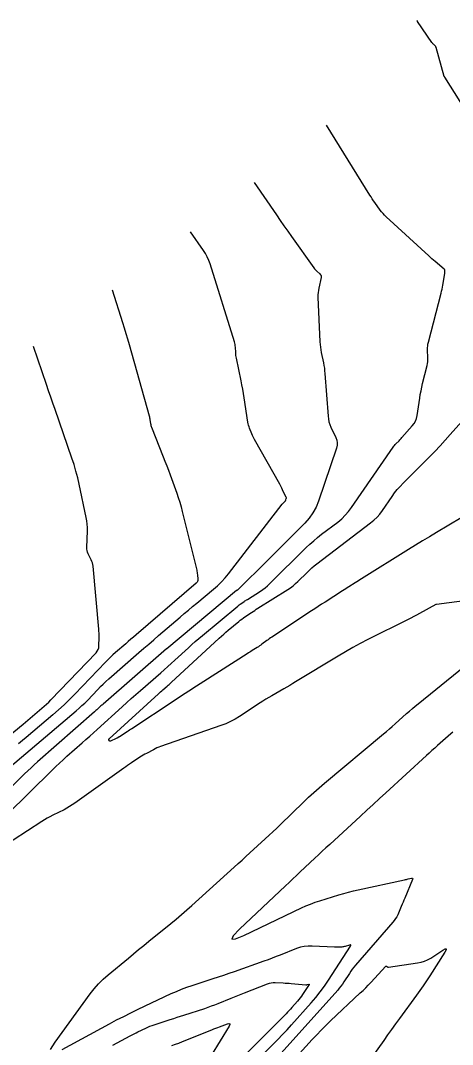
# Model space of a CAD drawing. Extents: x 1005228 to 1008882, y 1883389 to 1885754.
# Drawn here: x 1008130.7 to 1008269, y 1885248.1 to 1885576.2 of the extents above; entities that cross this region are included whole.
import ezdxf

# ---------------------------------------------------------------- set-up
doc = ezdxf.new("R2010")
doc.units = 0
doc.layers.add('C-ANNO-NOTE', color=7, linetype='Continuous')
doc.layers.add('S_BRIDGE', color=7, linetype='Continuous')

msp = doc.modelspace()

# ---------------------------------------------------------------- linework, layer by layer
at = {"layer": 'C-ANNO-NOTE'}
for points in [[(1008293.1, 1885515.87), (1008266.56, 1885558.02), (1008266.55, 1885558.04), (1008266.53, 1885558.06), (1008266.51, 1885558.08), (1008266.49, 1885558.1), (1008266.41, 1885558.17), (1008266.4, 1885558.19), (1008266.38, 1885558.21), (1008266.37, 1885558.23), (1008266.36, 1885558.25), (1008263.76, 1885567.53), (1008263.7, 1885567.7), (1008263.62, 1885567.85), (1008263.52, 1885568), (1008263.4, 1885568.13), (1008262.87, 1885568.64), (1008262.74, 1885568.76), (1008262.62, 1885568.9), (1008262.51, 1885569.04), (1008262.4, 1885569.19), (1008257.82, 1885575.87), (1008257.8, 1885575.9), (1008257.78, 1885575.93), (1008257.75, 1885575.97), (1008257.73, 1885576), (1008257.59, 1885576.21)], [(1008126.25, 1885321.76), (1008140.78, 1885336.04), (1008141.95, 1885337.17), (1008143.13, 1885338.28), (1008144.32, 1885339.38), (1008145.53, 1885340.46), (1008150.41, 1885344.75), (1008151.63, 1885345.82), (1008152.84, 1885346.9), (1008154.04, 1885347.99), (1008155.25, 1885349.08), (1008163.23, 1885356.34), (1008164.67, 1885357.65), (1008166.12, 1885358.95), (1008167.58, 1885360.24), (1008169.04, 1885361.52), (1008175.6, 1885367.23), (1008176.72, 1885368.21), (1008177.83, 1885369.2), (1008178.94, 1885370.2), (1008180.03, 1885371.21), (1008184.41, 1885375.26), (1008185.51, 1885376.26), (1008186.62, 1885377.25), (1008187.75, 1885378.22), (1008188.89, 1885379.18), (1008200.21, 1885388.59), (1008200.45, 1885388.79), (1008200.7, 1885388.98), (1008200.96, 1885389.17), (1008201.22, 1885389.35), (1008202.27, 1885390.06), (1008202.54, 1885390.24), (1008202.8, 1885390.41), (1008203.07, 1885390.58), (1008203.34, 1885390.75), (1008207.51, 1885393.38), (1008208.28, 1885393.9), (1008209.01, 1885394.45), (1008209.72, 1885395.05), (1008210.4, 1885395.68), (1008222.17, 1885407.33), (1008223.34, 1885408.45), (1008224.55, 1885409.54), (1008225.79, 1885410.58), (1008227.07, 1885411.59), (1008232.25, 1885415.52), (1008233.5, 1885416.55), (1008234.65, 1885417.67), (1008235.71, 1885418.88), (1008236.68, 1885420.17), (1008249.98, 1885439.5), (1008250.19, 1885439.78), (1008250.4, 1885440.06), (1008250.63, 1885440.32), (1008250.87, 1885440.57), (1008251.86, 1885441.56), (1008252.1, 1885441.81), (1008252.34, 1885442.07), (1008252.58, 1885442.32), (1008252.81, 1885442.58), (1008256.11, 1885446.31), (1008256.67, 1885447.05), (1008257.12, 1885447.84), (1008257.44, 1885448.69), (1008257.64, 1885449.6), (1008258.48, 1885455.18), (1008258.68, 1885456.36), (1008258.9, 1885457.54), (1008259.14, 1885458.72), (1008259.42, 1885459.89), (1008260.85, 1885465.65), (1008260.98, 1885466.27), (1008261.07, 1885466.89), (1008261.11, 1885467.52), (1008261.11, 1885468.15), (1008261.01, 1885470.67), (1008261.01, 1885471.3), (1008261.05, 1885471.93), (1008261.14, 1885472.55), (1008261.28, 1885473.16), (1008265.33, 1885488.83), (1008265.49, 1885489.48), (1008265.63, 1885490.12), (1008265.76, 1885490.77), (1008265.88, 1885491.43), (1008266.49, 1885495.11), (1008266.51, 1885495.23), (1008266.52, 1885495.35), (1008266.53, 1885495.48), (1008266.53, 1885495.6), (1008266.53, 1885496.1), (1008266.51, 1885496.21), (1008266.48, 1885496.32), (1008266.42, 1885496.42), (1008266.34, 1885496.5), (1008263.44, 1885498.98), (1008262.92, 1885499.42), (1008262.41, 1885499.87), (1008261.91, 1885500.32), (1008261.41, 1885500.77), (1008247.77, 1885513.28), (1008247.25, 1885513.79), (1008246.75, 1885514.32), (1008246.28, 1885514.88), (1008245.84, 1885515.46), (1008244.13, 1885517.85), (1008243.71, 1885518.45), (1008243.3, 1885519.06), (1008242.9, 1885519.67), (1008242.51, 1885520.29), (1008228.61, 1885542.72)], [(1008205.44, 1885524.25), (1008212.61, 1885513.89), (1008213.8, 1885512.16), (1008215.01, 1885510.44), (1008216.22, 1885508.73), (1008217.44, 1885507.02), (1008224.62, 1885496.97), (1008224.82, 1885496.69), (1008225.04, 1885496.43), (1008225.28, 1885496.18), (1008225.53, 1885495.94), (1008226.55, 1885495), (1008226.76, 1885494.75), (1008226.9, 1885494.48), (1008226.94, 1885494.18), (1008226.91, 1885493.86), (1008226.16, 1885490.4), (1008226.03, 1885489.71), (1008225.95, 1885489.01), (1008225.91, 1885488.32), (1008225.92, 1885487.61), (1008226.54, 1885473.24), (1008226.59, 1885472.39), (1008226.68, 1885471.55), (1008226.8, 1885470.7), (1008226.96, 1885469.87), (1008227.66, 1885466.52), (1008227.82, 1885465.68), (1008227.95, 1885464.84), (1008228.05, 1885463.99), (1008228.13, 1885463.14), (1008229.13, 1885449.43), (1008229.24, 1885448.53), (1008229.43, 1885447.64), (1008229.71, 1885446.78), (1008230.06, 1885445.94), (1008231.65, 1885442.62), (1008231.96, 1885441.79), (1008232.1, 1885440.94), (1008232.06, 1885440.09), (1008231.85, 1885439.22), (1008226.1, 1885422.24), (1008225.31, 1885420.29), (1008224.32, 1885418.46), (1008223.13, 1885416.77), (1008221.73, 1885415.2), (1008215.73, 1885409.17), (1008214.22, 1885407.67), (1008212.72, 1885406.16), (1008211.21, 1885404.66), (1008209.7, 1885403.17), (1008200.21, 1885393.78), (1008200.19, 1885393.76), (1008200.17, 1885393.74), (1008200.14, 1885393.72), (1008200.11, 1885393.7), (1008199.97, 1885393.61), (1008199.96, 1885393.6), (1008199.94, 1885393.59), (1008199.9, 1885393.56), (1008199.89, 1885393.56), (1008199.88, 1885393.55), (1008199.88, 1885393.54), (1008199.87, 1885393.54), (1008177.5, 1885374.93), (1008177.49, 1885374.93), (1008177.48, 1885374.92), (1008177.47, 1885374.92), (1008177.47, 1885374.91), (1008177.44, 1885374.88), (1008177.42, 1885374.87), (1008177.41, 1885374.86), (1008157.14, 1885357.21), (1008156.91, 1885357), (1008156.67, 1885356.8), (1008156.44, 1885356.59), (1008156.21, 1885356.38), (1008155.3, 1885355.55), (1008155.07, 1885355.34), (1008154.84, 1885355.13), (1008154.61, 1885354.92), (1008154.37, 1885354.72), (1008136.11, 1885338.65), (1008135.06, 1885337.72), (1008134.03, 1885336.77), (1008133.01, 1885335.81), (1008132, 1885334.84), (1008128.01, 1885330.91)], [(1008160.05, 1885489.94), (1008163.33, 1885479.44), (1008163.87, 1885477.69), (1008164.4, 1885475.93), (1008164.91, 1885474.17), (1008165.42, 1885472.41), (1008171.87, 1885449.54), (1008171.95, 1885449.23), (1008172.02, 1885448.93), (1008172.08, 1885448.62), (1008172.13, 1885448.31), (1008172.32, 1885447.07), (1008172.38, 1885446.76), (1008172.45, 1885446.46), (1008172.54, 1885446.16), (1008172.65, 1885445.87), (1008176.36, 1885436.43), (1008176.93, 1885434.98), (1008177.48, 1885433.54), (1008178.02, 1885432.09), (1008178.56, 1885430.63), (1008180.67, 1885424.8), (1008181.18, 1885423.34), (1008181.65, 1885421.87), (1008182.08, 1885420.38), (1008182.47, 1885418.88), (1008187.08, 1885400.12), (1008187.16, 1885399.75), (1008187.23, 1885399.39), (1008187.28, 1885399.02), (1008187.32, 1885398.65), (1008187.46, 1885397.17), (1008187.45, 1885396.81), (1008187.36, 1885396.49), (1008187.2, 1885396.2), (1008186.96, 1885395.94), (1008167.65, 1885379.39), (1008166.82, 1885378.68), (1008166, 1885377.97), (1008165.18, 1885377.25), (1008164.36, 1885376.54), (1008161.08, 1885373.67), (1008160.27, 1885372.95), (1008159.47, 1885372.2), (1008158.7, 1885371.44), (1008157.93, 1885370.66), (1008148.04, 1885360.33), (1008146.36, 1885358.62), (1008144.64, 1885356.96), (1008142.87, 1885355.34), (1008141.06, 1885353.77), (1008132.5, 1885346.53), (1008131.29, 1885345.5), (1008130.07, 1885344.49)], [(1008118.26, 1885339.93), (1008131.55, 1885350.79), (1008132.3, 1885351.41), (1008133.06, 1885352.04), (1008133.81, 1885352.66), (1008134.56, 1885353.29), (1008137.55, 1885355.83), (1008138.29, 1885356.47), (1008139.01, 1885357.13), (1008139.72, 1885357.81), (1008140.41, 1885358.51), (1008154.85, 1885373.59), (1008155.25, 1885374.1), (1008155.54, 1885374.64), (1008155.72, 1885375.24), (1008155.79, 1885375.88), (1008155.82, 1885378.54), (1008155.82, 1885379.2), (1008155.81, 1885379.87), (1008155.77, 1885380.53), (1008155.72, 1885381.19), (1008153.92, 1885401.34), (1008153.85, 1885401.88), (1008153.73, 1885402.4), (1008153.56, 1885402.91), (1008153.34, 1885403.4), (1008152.38, 1885405.35), (1008152.17, 1885405.84), (1008152.03, 1885406.35), (1008151.95, 1885406.87), (1008151.94, 1885407.41), (1008152.11, 1885412.74), (1008152.11, 1885413.8), (1008152.05, 1885414.86), (1008151.92, 1885415.92), (1008151.73, 1885416.97), (1008149.47, 1885427.61), (1008148.98, 1885429.73), (1008148.43, 1885431.82), (1008147.82, 1885433.9), (1008147.14, 1885435.96), (1008141.75, 1885451.53), (1008141.05, 1885453.55), (1008140.35, 1885455.57), (1008139.65, 1885457.59), (1008138.95, 1885459.61), (1008134.78, 1885471.74)], [(1008275.71, 1885419.23), (1008263.9, 1885412.15), (1008261.65, 1885410.8), (1008259.41, 1885409.44), (1008257.17, 1885408.07), (1008254.94, 1885406.69), (1008239.86, 1885397.34), (1008239.35, 1885397.02), (1008238.84, 1885396.71), (1008238.33, 1885396.39), (1008237.83, 1885396.07), (1008235.8, 1885394.78), (1008235.3, 1885394.46), (1008234.79, 1885394.14), (1008234.29, 1885393.81), (1008233.79, 1885393.49), (1008228.18, 1885389.88), (1008227.08, 1885389.17), (1008225.99, 1885388.45), (1008224.89, 1885387.74), (1008223.79, 1885387.02), (1008211.11, 1885378.64), (1008210.71, 1885378.38), (1008210.32, 1885378.1), (1008209.92, 1885377.82), (1008209.54, 1885377.54), (1008207.96, 1885376.36), (1008207.59, 1885376.08), (1008207.21, 1885375.82), (1008206.82, 1885375.56), (1008206.43, 1885375.31), (1008204.86, 1885374.33), (1008204.46, 1885374.08), (1008204.07, 1885373.84), (1008203.68, 1885373.59), (1008203.29, 1885373.34), (1008189.41, 1885364.44), (1008187.01, 1885362.9), (1008184.61, 1885361.35), (1008182.22, 1885359.79), (1008179.84, 1885358.22), (1008166.32, 1885349.28), (1008165.93, 1885349.03), (1008165.55, 1885348.78), (1008165.17, 1885348.53), (1008164.79, 1885348.28), (1008162.72, 1885346.92), (1008162.61, 1885346.85), (1008162.5, 1885346.79), (1008162.38, 1885346.72), (1008162.27, 1885346.66), (1008161.81, 1885346.42), (1008161.7, 1885346.36), (1008161.58, 1885346.3), (1008161.47, 1885346.24), (1008161.35, 1885346.19), (1008159.49, 1885345.31), (1008159.4, 1885345.29), (1008159.32, 1885345.29), (1008159.25, 1885345.33), (1008159.19, 1885345.41), (1008158.98, 1885345.77), (1008158.94, 1885345.86), (1008158.94, 1885345.94), (1008158.97, 1885346.02), (1008159.03, 1885346.09), (1008174.87, 1885360.52), (1008175.21, 1885360.83), (1008175.54, 1885361.13), (1008175.88, 1885361.43), (1008176.22, 1885361.73), (1008177.58, 1885362.91), (1008177.92, 1885363.21), (1008178.26, 1885363.51), (1008178.6, 1885363.81), (1008178.93, 1885364.12), (1008194.33, 1885378.36), (1008195.03, 1885378.99), (1008195.73, 1885379.61), (1008196.44, 1885380.23), (1008197.16, 1885380.84), (1008200.54, 1885383.65), (1008201.03, 1885384.04), (1008201.52, 1885384.42), (1008202.02, 1885384.79), (1008202.54, 1885385.14), (1008204.61, 1885386.54), (1008205.13, 1885386.88), (1008205.65, 1885387.22), (1008206.17, 1885387.56), (1008206.7, 1885387.9), (1008216.23, 1885393.9), (1008217.09, 1885394.48), (1008217.92, 1885395.1), (1008218.71, 1885395.77), (1008219.47, 1885396.48), (1008222.42, 1885399.4), (1008223.17, 1885400.12), (1008223.95, 1885400.82), (1008224.74, 1885401.48), (1008225.56, 1885402.13), (1008242.78, 1885415.23), (1008243.84, 1885416.1), (1008244.82, 1885417.05), (1008245.72, 1885418.07), (1008246.54, 1885419.16), (1008249.66, 1885423.7), (1008250.46, 1885424.82), (1008251.32, 1885425.89), (1008252.22, 1885426.93), (1008253.16, 1885427.92), (1008261.59, 1885436.39), (1008263.3, 1885438.13), (1008264.99, 1885439.91), (1008266.65, 1885441.7), (1008268.28, 1885443.53), (1008277.58, 1885454.06)], [(1008274.4, 1885390.45), (1008263.85, 1885389.11), (1008263.85, 1885389.11), (1008263.84, 1885389.11), (1008263.84, 1885389.11), (1008263.83, 1885389.11), (1008263.81, 1885389.13), (1008263.8, 1885389.13), (1008263.8, 1885389.13), (1008263.8, 1885389.13), (1008263.8, 1885389.13), (1008263.78, 1885389.12), (1008263.7, 1885389.08), (1008263.69, 1885389.07), (1008258.37, 1885386.18), (1008257.48, 1885385.7), (1008256.58, 1885385.23), (1008255.68, 1885384.76), (1008254.78, 1885384.31), (1008241.91, 1885377.83), (1008239.47, 1885376.58), (1008237.07, 1885375.28), (1008234.68, 1885373.93), (1008232.33, 1885372.53), (1008218.77, 1885364.31), (1008217.83, 1885363.74), (1008216.88, 1885363.18), (1008215.92, 1885362.62), (1008214.97, 1885362.07), (1008211.13, 1885359.88), (1008210.18, 1885359.32), (1008209.23, 1885358.75), (1008208.29, 1885358.17), (1008207.36, 1885357.57), (1008200.78, 1885353.26), (1008199.36, 1885352.38), (1008197.89, 1885351.6), (1008196.37, 1885350.91), (1008194.8, 1885350.31), (1008175.51, 1885343.57), (1008174.93, 1885343.35), (1008174.35, 1885343.12), (1008173.79, 1885342.86), (1008173.23, 1885342.57), (1008171.03, 1885341.4), (1008170.48, 1885341.1), (1008169.94, 1885340.79), (1008169.41, 1885340.47), (1008168.88, 1885340.13), (1008166.21, 1885338.36), (1008165.6, 1885337.95), (1008164.98, 1885337.53), (1008164.38, 1885337.1), (1008163.77, 1885336.67), (1008148.09, 1885325.44), (1008147.25, 1885324.87), (1008146.39, 1885324.33), (1008145.52, 1885323.83), (1008144.62, 1885323.36), (1008140.98, 1885321.55), (1008140.08, 1885321.09), (1008139.19, 1885320.6), (1008138.32, 1885320.09), (1008137.46, 1885319.55), (1008123.58, 1885310.64)], [(1008140.24, 1885246.48), (1008141.75, 1885248.89), (1008152.98, 1885264.31), (1008154.27, 1885265.98), (1008155.65, 1885267.55), (1008157.14, 1885269.04), (1008158.71, 1885270.43), (1008165.22, 1885275.83), (1008166.85, 1885277.18), (1008168.48, 1885278.52), (1008170.11, 1885279.86), (1008171.75, 1885281.19), (1008178.82, 1885286.92), (1008180.54, 1885288.33), (1008182.23, 1885289.76), (1008183.91, 1885291.22), (1008185.56, 1885292.7), (1008199.1, 1885304.96), (1008200.35, 1885306.09), (1008201.59, 1885307.22), (1008202.84, 1885308.35), (1008204.08, 1885309.48), (1008209.05, 1885314.01), (1008210.28, 1885315.15), (1008211.51, 1885316.29), (1008212.73, 1885317.45), (1008213.94, 1885318.62), (1008221.26, 1885325.76), (1008222.9, 1885327.32), (1008224.57, 1885328.86), (1008226.26, 1885330.36), (1008227.99, 1885331.82), (1008246.91, 1885347.63), (1008247.85, 1885348.42), (1008248.79, 1885349.22), (1008249.71, 1885350.03), (1008250.63, 1885350.85), (1008254.29, 1885354.13), (1008255.21, 1885354.94), (1008256.14, 1885355.74), (1008257.08, 1885356.53), (1008258.03, 1885357.31), (1008291.45, 1885384.42)], [(1008269.04, 1885348.15), (1008268.44, 1885347.61), (1008264.23, 1885343.9), (1008263.32, 1885343.1), (1008262.42, 1885342.3), (1008261.53, 1885341.49), (1008260.64, 1885340.68), (1008247.62, 1885328.8), (1008245.58, 1885326.93), (1008243.54, 1885325.06), (1008241.51, 1885323.19), (1008239.48, 1885321.31), (1008229.66, 1885312.24), (1008228.48, 1885311.15), (1008227.3, 1885310.04), (1008226.12, 1885308.94), (1008224.94, 1885307.83), (1008220.24, 1885303.4), (1008219.06, 1885302.29), (1008217.89, 1885301.18), (1008216.71, 1885300.07), (1008215.54, 1885298.96), (1008200.83, 1885285.07), (1008198.78, 1885282.93), (1008198.33, 1885281.88), (1008199.47, 1885281.93), (1008202.2, 1885283.07), (1008220.61, 1885291.86), (1008222.06, 1885292.52), (1008223.53, 1885293.12), (1008225.03, 1885293.68), (1008226.54, 1885294.18), (1008232.64, 1885296.07), (1008234.17, 1885296.53), (1008235.71, 1885296.95), (1008237.25, 1885297.34), (1008238.81, 1885297.7), (1008253.66, 1885300.92), (1008253.94, 1885300.98), (1008254.21, 1885301.04), (1008254.49, 1885301.1), (1008254.77, 1885301.16), (1008255.87, 1885301.42), (1008256.1, 1885301.44), (1008256.23, 1885301.39), (1008256.26, 1885301.25), (1008256.2, 1885301.03), (1008253.7, 1885295.04), (1008253.42, 1885294.37), (1008253.14, 1885293.71), (1008252.86, 1885293.04), (1008252.57, 1885292.38), (1008251.43, 1885289.72), (1008251.12, 1885289.07), (1008250.76, 1885288.45), (1008250.36, 1885287.86), (1008249.91, 1885287.3), (1008237.92, 1885273.5), (1008237.4, 1885272.87), (1008236.9, 1885272.23), (1008236.42, 1885271.57), (1008235.96, 1885270.9), (1008234.19, 1885268.15), (1008233.74, 1885267.48), (1008233.26, 1885266.82), (1008232.75, 1885266.19), (1008232.22, 1885265.57), (1008213.21, 1885244.32)], [(1008205.52, 1885242.15), (1008211.56, 1885248.22), (1008213.06, 1885249.75), (1008214.54, 1885251.29), (1008216, 1885252.86), (1008217.43, 1885254.44), (1008223.74, 1885261.49), (1008225.22, 1885263.22), (1008226.64, 1885265), (1008227.98, 1885266.83), (1008229.25, 1885268.72), (1008236.31, 1885279.64), (1008236.43, 1885279.87), (1008236.42, 1885280.01), (1008236.29, 1885280.05), (1008236.03, 1885280), (1008234.66, 1885279.56), (1008234.38, 1885279.48), (1008234.1, 1885279.42), (1008233.82, 1885279.38), (1008233.53, 1885279.35), (1008232.38, 1885279.28), (1008232.09, 1885279.27), (1008231.8, 1885279.27), (1008231.52, 1885279.27), (1008231.23, 1885279.28), (1008224.05, 1885279.67), (1008222.77, 1885279.68), (1008221.51, 1885279.54), (1008220.28, 1885279.27), (1008219.06, 1885278.86), (1008213.78, 1885276.77), (1008212.5, 1885276.27), (1008211.21, 1885275.78), (1008209.92, 1885275.3), (1008208.62, 1885274.84), (1008199.06, 1885271.45), (1008197.37, 1885270.85), (1008195.68, 1885270.27), (1008193.98, 1885269.71), (1008192.28, 1885269.15), (1008185.48, 1885266.94), (1008183.79, 1885266.37), (1008182.12, 1885265.73), (1008180.47, 1885265.05), (1008178.84, 1885264.31), (1008168.21, 1885259.29), (1008165.9, 1885258.18), (1008163.62, 1885257.04), (1008161.35, 1885255.87), (1008159.09, 1885254.66), (1008143.92, 1885246.42)], [(1008217.96, 1885242.96), (1008224.08, 1885249.73), (1008225.5, 1885251.26), (1008226.94, 1885252.76), (1008228.41, 1885254.23), (1008229.91, 1885255.67), (1008239.46, 1885264.63), (1008240.33, 1885265.46), (1008241.19, 1885266.31), (1008242.03, 1885267.16), (1008242.85, 1885268.03), (1008247.65, 1885273.18), (1008247.7, 1885273.23), (1008247.77, 1885273.25), (1008247.83, 1885273.25), (1008247.9, 1885273.21), (1008248.17, 1885273.02), (1008248.24, 1885272.98), (1008248.32, 1885272.95), (1008248.4, 1885272.94), (1008248.48, 1885272.95), (1008257.78, 1885274.26), (1008258.9, 1885274.48), (1008259.98, 1885274.81), (1008261.01, 1885275.26), (1008262, 1885275.83), (1008265.87, 1885278.35), (1008266.63, 1885278.78), (1008267, 1885278.81), (1008266.98, 1885278.44), (1008266.55, 1885277.67), (1008261.7, 1885270.1), (1008260.67, 1885268.53), (1008259.62, 1885266.97), (1008258.54, 1885265.43), (1008257.45, 1885263.9), (1008252.02, 1885256.46), (1008250.75, 1885254.71), (1008249.48, 1885252.96), (1008248.22, 1885251.2), (1008246.97, 1885249.43), (1008241.8, 1885242.1)], [(1008160.2, 1885247.9), (1008165.77, 1885250.93), (1008166.39, 1885251.26), (1008167.02, 1885251.58), (1008167.65, 1885251.89), (1008168.28, 1885252.2), (1008170.83, 1885253.4), (1008171.47, 1885253.69), (1008172.12, 1885253.96), (1008172.78, 1885254.21), (1008173.44, 1885254.44), (1008178.64, 1885256.12), (1008179.73, 1885256.48), (1008180.82, 1885256.83), (1008181.91, 1885257.19), (1008183, 1885257.54), (1008189.64, 1885259.71), (1008190.72, 1885260.08), (1008191.79, 1885260.46), (1008192.86, 1885260.86), (1008193.92, 1885261.27), (1008198.15, 1885262.98), (1008199.21, 1885263.41), (1008200.26, 1885263.83), (1008201.32, 1885264.26), (1008202.38, 1885264.68), (1008209.75, 1885267.59), (1008210.35, 1885267.8), (1008210.97, 1885267.93), (1008211.6, 1885268), (1008212.23, 1885268), (1008214.81, 1885267.86), (1008215.45, 1885267.82), (1008216.1, 1885267.77), (1008216.74, 1885267.73), (1008217.38, 1885267.67), (1008221.98, 1885267.26), (1008222.11, 1885267.25), (1008222.23, 1885267.26), (1008222.35, 1885267.28), (1008222.47, 1885267.31), (1008222.95, 1885267.46), (1008223.04, 1885267.48), (1008223.09, 1885267.46), (1008223.09, 1885267.41), (1008223.05, 1885267.33), (1008220.98, 1885264.13), (1008220.61, 1885263.57), (1008220.21, 1885263.03), (1008219.79, 1885262.5), (1008219.35, 1885261.99), (1008217.54, 1885259.96), (1008217.08, 1885259.46), (1008216.62, 1885258.96), (1008216.15, 1885258.47), (1008215.68, 1885257.99), (1008196.13, 1885238.35)]]:
    msp.add_lwpolyline(points, dxfattribs=at)
at = {"layer": 'S_BRIDGE'}
for points in [[(1008127.47, 1885337.24), (1008148.54, 1885355.07), (1008149.46, 1885355.87), (1008150.35, 1885356.69), (1008151.22, 1885357.53), (1008152.07, 1885358.39), (1008155.43, 1885361.9), (1008156.28, 1885362.77), (1008157.15, 1885363.62), (1008158.04, 1885364.44), (1008158.94, 1885365.25), (1008168.59, 1885373.69), (1008170.16, 1885375.06), (1008171.73, 1885376.43), (1008173.31, 1885377.79), (1008174.9, 1885379.15), (1008181.75, 1885385.03), (1008183.08, 1885386.16), (1008184.41, 1885387.29), (1008185.74, 1885388.41), (1008187.08, 1885389.52), (1008192.45, 1885393.98), (1008193.76, 1885395.12), (1008195, 1885396.34), (1008196.16, 1885397.62), (1008197.26, 1885398.96), (1008214.45, 1885421.21), (1008214.56, 1885421.34), (1008214.66, 1885421.46), (1008214.77, 1885421.58), (1008214.88, 1885421.7), (1008215.42, 1885422.24), (1008215.49, 1885422.32), (1008215.55, 1885422.41), (1008215.6, 1885422.5), (1008215.64, 1885422.6), (1008215.78, 1885423.01), (1008215.81, 1885423.11), (1008215.81, 1885423.21), (1008215.79, 1885423.31), (1008215.76, 1885423.41), (1008214.58, 1885425.88), (1008214.36, 1885426.32), (1008214.14, 1885426.76), (1008213.91, 1885427.2), (1008213.67, 1885427.63), (1008205.58, 1885441.95), (1008205.34, 1885442.38), (1008205.12, 1885442.83), (1008204.91, 1885443.28), (1008204.72, 1885443.74), (1008204, 1885445.58), (1008203.83, 1885446.05), (1008203.69, 1885446.52), (1008203.57, 1885447), (1008203.48, 1885447.49), (1008202.28, 1885455.35), (1008202.06, 1885456.72), (1008201.82, 1885458.08), (1008201.57, 1885459.44), (1008201.3, 1885460.79), (1008199.78, 1885468.06), (1008199.7, 1885468.49), (1008199.64, 1885468.92), (1008199.59, 1885469.36), (1008199.56, 1885469.79), (1008199.49, 1885471.54), (1008199.45, 1885471.97), (1008199.39, 1885472.4), (1008199.3, 1885472.83), (1008199.19, 1885473.25), (1008191.37, 1885498.22), (1008190.97, 1885499.35), (1008190.48, 1885500.44), (1008189.92, 1885501.5), (1008189.27, 1885502.51), (1008185.15, 1885508.47)], [(1008179.12, 1885247.77), (1008180.26, 1885248.18), (1008181.39, 1885248.6), (1008182.52, 1885249.05), (1008191.97, 1885252.86), (1008192.58, 1885253.11), (1008193.2, 1885253.35), (1008193.81, 1885253.59), (1008194.43, 1885253.82), (1008196.91, 1885254.73), (1008197.41, 1885254.86), (1008197.67, 1885254.79), (1008197.69, 1885254.52), (1008197.47, 1885254.05), (1008191.76, 1885244.56)]]:
    msp.add_lwpolyline(points, dxfattribs=at)

doc.saveas('drawing.dxf')
